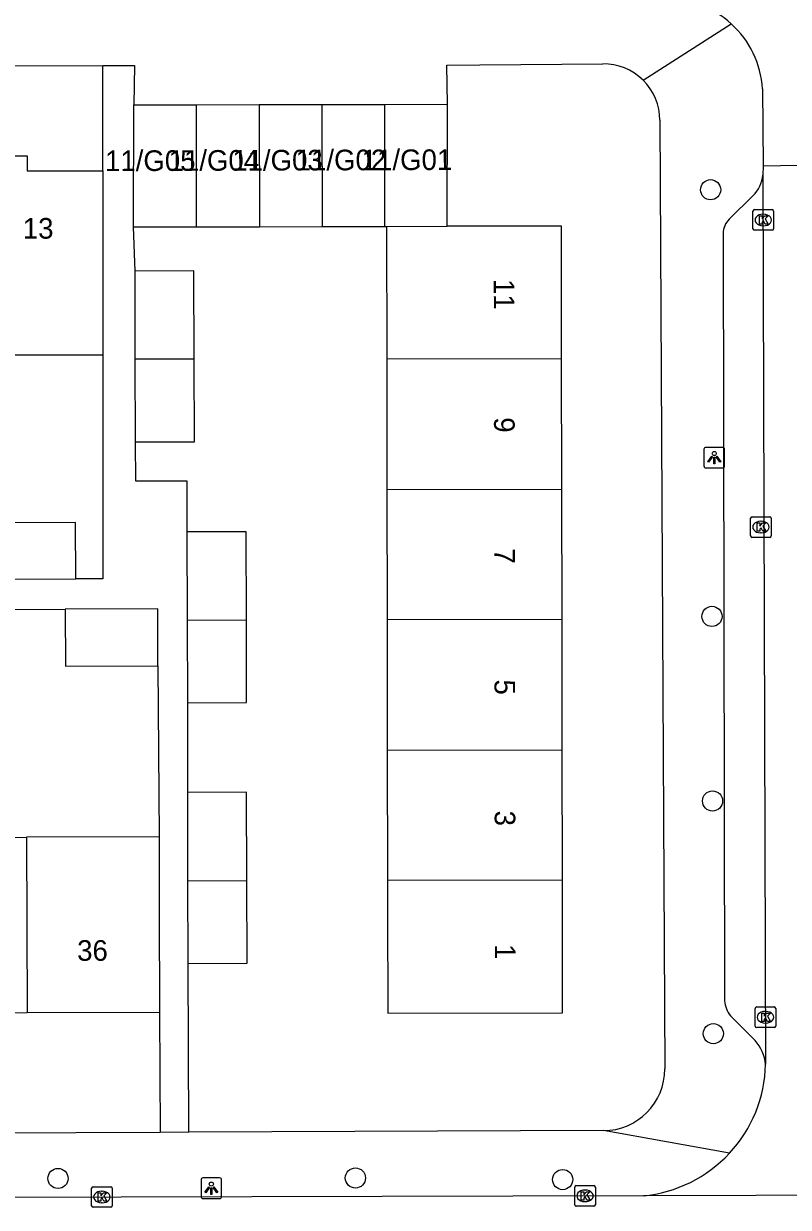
# Model space of a CAD drawing. Extents: x 160732 to 162105, y 387428 to 388479.
# Drawn here: x 161462.6 to 161499.7, y 388225 to 388282.4 of the extents above; entities that cross this region are included whole.
import ezdxf

# ---------------------------------------------------------------- set-up
doc = ezdxf.new("R2010")
doc.units = 0
for name, color, linetype in [('IMGEO_Boom', 7, 'Continuous'), ('IMGEO_Kolk', 7, 'Continuous'), ('IMGEO_Lichtpunt', 7, 'Continuous'), ('IMGEO_Pand', 7, 'Continuous'), ('IMGEO_Pand_nummerreeks', 7, 'Continuous'), ('IMGEO_Rijbaan_lokaal_open', 7, 'Continuous'), ('IMGEO_Voetpad_open', 7, 'Continuous')]:
    doc.layers.add(name, color=color, linetype=linetype)

msp = doc.modelspace()

# ---------------------------------------------------------------- linework, layer by layer
at = {"layer": 'IMGEO_Boom'}
for centre in [(161495.909, 388274.326), (161495.974, 388253.65), (161496.002, 388244.705), (161496.039, 388233.429), (161464.275, 388226.413), (161478.69, 388226.436), (161488.737, 388226.358)]:
    msp.add_circle(centre, 0.489, dxfattribs=at)
at = {"layer": 'IMGEO_Kolk'}
for p, q in [((161497.96, 388272.433), (161497.96, 388273.285)), ((161498.035, 388273.359), (161498.887, 388273.359)), ((161498.448, 388273.139), (161498.473, 388273.139)), ((161498.961, 388273.285), (161498.961, 388272.433)), ((161498.887, 388272.359), (161498.035, 388272.359)), ((161498.471, 388272.579), (161498.446, 388272.579)), ((161497.922, 388258.48), (161498.774, 388258.48)), ((161497.847, 388257.554), (161497.847, 388258.406)), ((161498.335, 388258.26), (161498.36, 388258.26)), ((161498.848, 388258.406), (161498.848, 388257.554)), ((161498.774, 388257.48), (161497.922, 388257.48)), ((161498.358, 388257.7), (161498.333, 388257.7)), ((161498.066, 388233.799), (161498.066, 388234.651)), ((161498.141, 388234.725), (161498.993, 388234.725)), ((161498.554, 388234.505), (161498.579, 388234.505)), ((161499.067, 388234.651), (161499.067, 388233.799)), ((161498.577, 388233.945), (161498.552, 388233.945)), ((161498.993, 388233.725), (161498.141, 388233.725)), ((161465.903, 388225.088), (161465.903, 388225.94)), ((161465.978, 388226.014), (161466.83, 388226.014)), ((161466.391, 388225.794), (161466.416, 388225.794)), ((161466.904, 388225.94), (161466.904, 388225.088)), ((161489.32, 388225.142), (161489.32, 388225.994)), ((161489.395, 388226.068), (161490.247, 388226.068)), ((161489.808, 388225.848), (161489.833, 388225.848)), ((161490.321, 388225.994), (161490.321, 388225.142)), ((161466.414, 388225.234), (161466.389, 388225.234)), ((161489.831, 388225.288), (161489.806, 388225.288)), ((161466.83, 388225.014), (161465.978, 388225.014)), ((161490.247, 388225.068), (161489.395, 388225.068))]:
    msp.add_line(p, q, dxfattribs=at)
for points in [[(161497.96, 388272.433), (161497.96, 388273.285)], [(161498.035, 388273.359), (161498.887, 388273.359)], [(161498.281, 388273.059), (161498.404, 388273.059), (161498.404, 388272.908), (161498.534, 388273.059), (161498.698, 388273.059), (161498.552, 388272.908), (161498.705, 388272.659), (161498.553, 388272.659), (161498.468, 388272.823), (161498.404, 388272.756), (161498.404, 388272.659), (161498.281, 388272.659), (161498.281, 388273.059)], [(161498.961, 388273.285), (161498.961, 388272.433)], [(161498.887, 388272.359), (161498.035, 388272.359)], [(161497.922, 388258.48), (161498.774, 388258.48)], [(161497.847, 388257.554), (161497.847, 388258.406)], [(161498.168, 388258.18), (161498.291, 388258.18), (161498.291, 388258.029), (161498.421, 388258.18), (161498.585, 388258.18), (161498.439, 388258.029), (161498.592, 388257.78), (161498.44, 388257.78), (161498.355, 388257.944), (161498.291, 388257.877), (161498.291, 388257.78), (161498.168, 388257.78), (161498.168, 388258.18)], [(161498.848, 388258.406), (161498.848, 388257.554)], [(161498.774, 388257.48), (161497.922, 388257.48)], [(161498.066, 388233.799), (161498.066, 388234.651)], [(161498.141, 388234.725), (161498.993, 388234.725)], [(161498.387, 388234.425), (161498.51, 388234.425), (161498.51, 388234.274), (161498.64, 388234.425), (161498.804, 388234.425), (161498.658, 388234.274), (161498.811, 388234.025), (161498.659, 388234.025), (161498.574, 388234.189), (161498.51, 388234.122), (161498.51, 388234.025), (161498.387, 388234.025), (161498.387, 388234.425)], [(161499.067, 388234.651), (161499.067, 388233.799)], [(161498.993, 388233.725), (161498.141, 388233.725)], [(161465.903, 388225.088), (161465.903, 388225.94)], [(161465.978, 388226.014), (161466.83, 388226.014)], [(161466.904, 388225.94), (161466.904, 388225.088)], [(161489.32, 388225.142), (161489.32, 388225.994)], [(161489.395, 388226.068), (161490.247, 388226.068)], [(161490.321, 388225.994), (161490.321, 388225.142)], [(161466.224, 388225.714), (161466.347, 388225.714), (161466.347, 388225.563), (161466.477, 388225.714), (161466.641, 388225.714), (161466.495, 388225.563), (161466.648, 388225.314), (161466.496, 388225.314), (161466.411, 388225.478), (161466.347, 388225.411), (161466.347, 388225.314), (161466.224, 388225.314), (161466.224, 388225.714)], [(161489.641, 388225.768), (161489.764, 388225.768), (161489.764, 388225.617), (161489.894, 388225.768), (161490.058, 388225.768), (161489.912, 388225.617), (161490.065, 388225.368), (161489.913, 388225.368), (161489.828, 388225.532), (161489.764, 388225.465), (161489.764, 388225.368), (161489.641, 388225.368), (161489.641, 388225.768)], [(161466.83, 388225.014), (161465.978, 388225.014)], [(161490.247, 388225.068), (161489.395, 388225.068)]]:
    msp.add_lwpolyline(points, dxfattribs=at)
for centre, start, end in [((161498.037, 388273.283), 91.55205, 178.44795), ((161498.037, 388273.283), 91.55205, 178.44795), ((161498.885, 388273.283), 1.55205, 88.44795), ((161498.885, 388273.283), 1.55205, 88.44795), ((161498.037, 388272.435), 181.55205, 268.44795), ((161498.037, 388272.435), 181.55205, 268.44795), ((161498.885, 388272.435), 271.55205, 358.44795), ((161498.885, 388272.435), 271.55205, 358.44795), ((161497.924, 388258.404), 91.55205, 178.44795), ((161497.924, 388258.404), 91.55205, 178.44795), ((161498.772, 388258.404), 1.55205, 88.44795), ((161498.772, 388258.404), 1.55205, 88.44795), ((161497.924, 388257.556), 181.55205, 268.44795), ((161497.924, 388257.556), 181.55205, 268.44795), ((161498.772, 388257.556), 271.55205, 358.44795), ((161498.772, 388257.556), 271.55205, 358.44795), ((161498.143, 388234.649), 91.55205, 178.44795), ((161498.143, 388234.649), 91.55205, 178.44795), ((161498.991, 388234.649), 1.55205, 88.44795), ((161498.991, 388234.649), 1.55205, 88.44795), ((161498.143, 388233.801), 181.55205, 268.44795), ((161498.143, 388233.801), 181.55205, 268.44795), ((161498.991, 388233.801), 271.55205, 358.44795), ((161498.991, 388233.801), 271.55205, 358.44795), ((161465.98, 388225.938), 91.55205, 178.44795), ((161465.98, 388225.938), 91.55205, 178.44795), ((161466.828, 388225.938), 1.55205, 88.44795), ((161466.828, 388225.938), 1.55205, 88.44795), ((161489.397, 388225.992), 91.55205, 178.44795), ((161489.397, 388225.992), 91.55205, 178.44795), ((161490.245, 388225.992), 1.55205, 88.44795), ((161490.245, 388225.992), 1.55205, 88.44795), ((161465.98, 388225.09), 181.55205, 268.44795), ((161465.98, 388225.09), 181.55205, 268.44795), ((161466.828, 388225.09), 271.55205, 358.44795), ((161466.828, 388225.09), 271.55205, 358.44795), ((161489.397, 388225.144), 181.55205, 268.44795), ((161489.397, 388225.144), 181.55205, 268.44795), ((161490.245, 388225.144), 271.55205, 358.44795), ((161490.245, 388225.144), 271.55205, 358.44795)]:
    msp.add_arc(centre, 0.0765, start, end, dxfattribs=at)
for centre, major_axis, ratio, start_param, end_param in [((161498.447, 388272.859), (-0.387, 0.002), 0.722429, 4.712389, 7.853982), ((161498.472, 388272.859), (-0.39, 0.002), 0.717154, 1.570796, 4.712389), ((161498.334, 388257.98), (-0.387, 0.002), 0.722429, 4.712389, 7.853982), ((161498.359, 388257.98), (-0.39, 0.002), 0.717154, 1.570796, 4.712389), ((161498.553, 388234.225), (-0.387, 0.002), 0.722429, 4.712389, 7.853982), ((161498.578, 388234.225), (-0.39, 0.002), 0.717154, 1.570796, 4.712389), ((161466.39, 388225.514), (-0.387, 0.002), 0.722429, 4.712389, 7.853982), ((161466.415, 388225.514), (-0.39, 0.002), 0.717154, 1.570796, 4.712389), ((161489.807, 388225.568), (-0.387, 0.002), 0.722429, 4.712389, 7.853982), ((161489.832, 388225.568), (-0.39, 0.002), 0.717154, 1.570796, 4.712389)]:
    msp.add_ellipse(centre, major_axis=major_axis, ratio=ratio, start_param=start_param, end_param=end_param, dxfattribs=at)
at = {"layer": 'IMGEO_Lichtpunt'}
for p, q in [((161495.586, 388261.746), (161495.586, 388260.939)), ((161495.586, 388261.746), (161495.586, 388260.939)), ((161496.488, 388261.841), (161495.68, 388261.841)), ((161496.488, 388261.841), (161495.68, 388261.841)), ((161496.582, 388260.939), (161496.582, 388261.746)), ((161496.582, 388260.939), (161496.582, 388261.746)), ((161495.68, 388260.845), (161496.488, 388260.845)), ((161495.68, 388260.845), (161496.488, 388260.845)), ((161472.111, 388226.437), (161471.303, 388226.437)), ((161472.111, 388226.437), (161471.303, 388226.437)), ((161471.209, 388226.342), (161471.209, 388225.535)), ((161471.209, 388226.342), (161471.209, 388225.535)), ((161472.205, 388225.535), (161472.205, 388226.342)), ((161472.205, 388225.535), (161472.205, 388226.342)), ((161471.303, 388225.441), (161472.111, 388225.441)), ((161471.303, 388225.441), (161472.111, 388225.441))]:
    msp.add_line(p, q, dxfattribs=at)
for points in [[(161495.96, 388261.41), (161495.999, 388261.382), (161495.811, 388261.12), (161495.773, 388261.147), (161495.96, 388261.41)], [(161496.062, 388261.362), (161496.109, 388261.362), (161496.109, 388261.04), (161496.062, 388261.04), (161496.062, 388261.362)], [(161496.172, 388261.382), (161496.21, 388261.409), (161496.397, 388261.147), (161496.358, 388261.119), (161496.172, 388261.382)], [(161471.583, 388226.006), (161471.622, 388225.978), (161471.434, 388225.716), (161471.396, 388225.743), (161471.583, 388226.006)], [(161471.685, 388225.958), (161471.732, 388225.958), (161471.732, 388225.636), (161471.685, 388225.636), (161471.685, 388225.958)], [(161471.795, 388225.978), (161471.833, 388226.005), (161472.02, 388225.743), (161471.981, 388225.715), (161471.795, 388225.978)]]:
    msp.add_lwpolyline(points, dxfattribs=at)
for centre in [(161496.085, 388261.544), (161471.708, 388226.14)]:
    msp.add_circle(centre, 0.0994, dxfattribs=at)
for centre, start, end in [((161495.68, 388261.746), 90, 180), ((161495.68, 388261.746), 90, 180), ((161496.488, 388261.746), 0, 90), ((161496.488, 388261.746), 0, 90), ((161495.68, 388260.939), 180, 270), ((161495.68, 388260.939), 180, 270), ((161496.488, 388260.939), 270, 0), ((161496.488, 388260.939), 270, 360), ((161471.303, 388226.342), 90, 180), ((161471.303, 388226.342), 90, 180), ((161472.111, 388226.342), 0, 90), ((161472.111, 388226.342), 0, 90), ((161471.303, 388225.535), 180, 270), ((161471.303, 388225.535), 180, 270), ((161472.111, 388225.535), 270, 0), ((161472.111, 388225.535), 270, 360)]:
    msp.add_arc(centre, 0.0946, start, end, dxfattribs=at)
at = {"layer": 'IMGEO_Pand'}
for points in [[(161467.929, 388272.525), (161467.943, 388278.44)], [(161467.943, 388278.44), (161470.985, 388278.445)], [(161470.985, 388278.445), (161474.026, 388278.45)], [(161470.994, 388272.53), (161470.985, 388278.445)], [(161474.026, 388278.45), (161477.068, 388278.454)], [(161474.026, 388278.45), (161474.036, 388272.535)], [(161477.068, 388278.454), (161480.109, 388278.459)], [(161477.068, 388278.454), (161477.077, 388272.54)], [(161480.109, 388278.459), (161483.151, 388278.464)], [(161480.119, 388272.545), (161480.109, 388278.459)], [(161483.136, 388272.552), (161483.151, 388278.464)], [(161460.053, 388275.961), (161462.787, 388275.962), (161462.788, 388275.238), (161466.448, 388275.239)], [(161466.448, 388275.239), (161466.449, 388270.24), (161466.45, 388266.331)], [(161467.929, 388272.525), (161470.994, 388272.53)], [(161470.994, 388272.53), (161474.036, 388272.535)], [(161474.036, 388272.535), (161477.077, 388272.54)], [(161477.077, 388272.54), (161480.119, 388272.545)], [(161480.119, 388272.545), (161480.196, 388272.545)], [(161480.196, 388272.545), (161483.136, 388272.552)], [(161480.196, 388272.545), (161480.206, 388266.113)], [(161488.685, 388266.126), (161488.675, 388272.561), (161483.136, 388272.552)], [(161470.874, 388266.114), (161470.862, 388270.393), (161468.012, 388270.385)], [(161468.023, 388266.109), (161468.012, 388270.385)], [(161460.056, 388266.329), (161466.45, 388266.331)], [(161470.874, 388266.114), (161468.023, 388266.109)], [(161468.035, 388262.104), (161468.023, 388266.109)], [(161468.035, 388262.104), (161470.886, 388262.112), (161470.874, 388266.114)], [(161488.685, 388266.126), (161480.206, 388266.113)], [(161480.206, 388266.113), (161480.216, 388259.799)], [(161488.695, 388259.812), (161488.685, 388266.126)], [(161480.216, 388259.799), (161488.695, 388259.812)], [(161480.216, 388259.799), (161480.226, 388253.485)], [(161488.705, 388253.498), (161488.695, 388259.812)], [(161465.134, 388255.465), (161465.125, 388258.207), (161460.094, 388258.191)], [(161473.405, 388253.475), (161473.393, 388257.754), (161470.543, 388257.746)], [(161470.555, 388253.47), (161470.543, 388257.746)], [(161460.103, 388255.449), (161465.134, 388255.465)], [(161469.121, 388251.247), (161469.115, 388254.01), (161464.622, 388253.995)], [(161464.622, 388253.995), (161464.631, 388251.231), (161469.121, 388251.247)], [(161470.555, 388253.47), (161473.405, 388253.475)], [(161470.566, 388249.465), (161470.555, 388253.47)], [(161470.566, 388249.465), (161473.417, 388249.473), (161473.405, 388253.475)], [(161488.705, 388253.498), (161480.226, 388253.485)], [(161480.226, 388253.485), (161480.232, 388250), (161480.237, 388247.171)], [(161488.716, 388247.184), (161488.711, 388250), (161488.705, 388253.498)], [(161480.237, 388247.171), (161488.716, 388247.184)], [(161480.237, 388247.171), (161480.247, 388240.857)], [(161488.726, 388240.87), (161488.716, 388247.184)], [(161473.426, 388240.847), (161473.414, 388245.126), (161470.564, 388245.118)], [(161470.576, 388240.842), (161470.564, 388245.118)], [(161456.453, 388242.93), (161462.754, 388242.948)], [(161469.176, 388242.966), (161462.754, 388242.948)], [(161462.754, 388242.948), (161462.778, 388234.431)], [(161469.176, 388242.966), (161469.186, 388239.449), (161469.2, 388234.449)], [(161470.576, 388240.842), (161473.426, 388240.847)], [(161470.587, 388236.837), (161470.576, 388240.842)], [(161470.587, 388236.837), (161473.438, 388236.845), (161473.426, 388240.847)], [(161488.726, 388240.87), (161480.247, 388240.857)], [(161480.247, 388240.857), (161480.249, 388239.424), (161480.257, 388234.424), (161488.736, 388234.437), (161488.726, 388240.87)], [(161462.778, 388234.431), (161456.477, 388234.413)], [(161469.2, 388234.449), (161462.778, 388234.431)]]:
    msp.add_lwpolyline(points, dxfattribs=at)
at = {"layer": 'IMGEO_Rijbaan_lokaal_open'}
for points in [[(161498.423, 388279.222), (161498.453, 388275.481)], [(161498.453, 388275.481), (161498.443, 388275.033)], [(161498.453, 388275.481), (161503.536, 388275.578)], [(161498.443, 388275.033), (161498.573, 388231.943)], [(161492.652, 388225.575), (161435.664, 388225.429), (161376.306, 388225.309)], [(161509.113, 388225.635), (161508.973, 388225.623), (161492.652, 388225.575)]]:
    msp.add_lwpolyline(points, dxfattribs=at)
for centre, radius, start, end in [((161493.848, 388278.951), 4.585, 48.11459, 92.83406), ((161493.849, 388278.955), 4.581, 3.34049, 48.10025), ((161492.031, 388232.092), 6.544, 317.06752, 358.69361), ((161492.027, 388232.09), 6.545, 275.4763, 317.10288)]:
    msp.add_arc(centre, radius, start, end, dxfattribs=at)
at = {"layer": 'IMGEO_Voetpad_open'}
for points in [[(161492.633, 388279.634), (161496.909, 388282.365)], [(161397.163, 388280.262), (161466.442, 388280.339)], [(161466.442, 388280.339), (161467.979, 388280.341), (161467.943, 388278.44)], [(161466.448, 388275.239), (161466.442, 388280.339)], [(161483.151, 388278.464), (161483.116, 388280.362), (161484.727, 388280.375), (161490.681, 388280.425)], [(161493.45, 388277.693), (161493.591, 388250), (161493.684, 388231.721)], [(161497.97, 388274.038), (161496.815, 388272.892)], [(161468.012, 388270.385), (161467.929, 388272.525)], [(161496.519, 388272.204), (161496.585, 388235.019)], [(161466.45, 388266.331), (161466.453, 388255.469), (161465.134, 388255.465)], [(161470.543, 388257.746), (161470.536, 388260.203), (161468.041, 388260.196), (161468.035, 388262.104)], [(161460.317, 388253.981), (161464.622, 388253.995)], [(161469.121, 388251.247), (161469.176, 388242.966)], [(161470.564, 388245.118), (161470.566, 388249.465)], [(161470.62, 388228.648), (161470.587, 388236.837)], [(161469.2, 388234.449), (161469.223, 388228.642)], [(161496.872, 388234.298), (161498.064, 388233.09)], [(161490.719, 388228.729), (161470.62, 388228.648)], [(161496.822, 388227.635), (161490.719, 388228.729)], [(161469.223, 388228.642), (161399.672, 388228.362)], [(161470.62, 388228.648), (161469.223, 388228.642)]]:
    msp.add_lwpolyline(points, dxfattribs=at)
for centre, radius, start, end in [((161490.704, 388277.679), 2.746, 45.39291, 90.48901), ((161490.705, 388277.68), 2.745, 0.27318, 45.38093), ((161496.727, 388275.239), 1.728, 315.98881, 353.16052), ((161497.443, 388272.214), 0.924, 132.8062, 180.6359), ((161497.995, 388235.163), 1.418, 185.82132, 217.58956), ((161496.566, 388231.739), 2.017, 5.8077, 42.05238), ((161490.705, 388231.708), 2.979, 270.26742, 0.25196)]:
    msp.add_arc(centre, radius, start, end, dxfattribs=at)

# ---------------------------------------------------------------- texts
at = {"layer": 'IMGEO_Pand_nummerreeks'}
for s, rotation, p in [('11/G05', 0.19357, (161466.556, 388275.226)), ('11/G04', 0.19357, (161469.639, 388275.237)), ('11/G03', 0.19357, (161472.722, 388275.247)), ('11/G02', 0.19357, (161475.799, 388275.258)), ('11/G01', 0.19357, (161478.999, 388275.268)), ('13', 0.09346, (161462.57, 388271.952)), ('11', 270.09167, (161485.399, 388269.999)), ('9', 270.09167, (161485.41, 388263.299)), ('7', 270.09167, (161485.42, 388256.945)), ('5', 270.09167, (161485.431, 388250.591)), ('3', 270.09167, (161485.441, 388244.237)), ('36', 0.16064, (161465.205, 388236.958)), ('1', 270.09167, (161485.451, 388237.769))]:
    msp.add_text(s, height=1, rotation=rotation, dxfattribs=at).set_placement(p)

doc.saveas('drawing.dxf')
